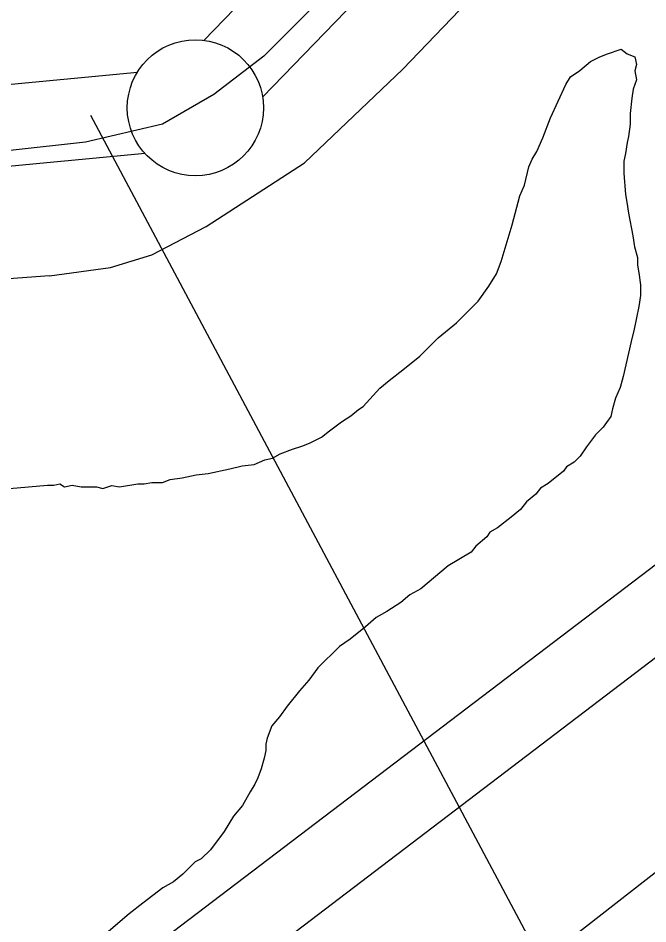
# Model space of a CAD drawing. Extents: x 3297753 to 3335611, y 652252 to 677623.
# Drawn here: x 3315616.6 to 3315847.9, y 660150.8 to 660483.6 of the extents above; entities that cross this region are included whole.
import ezdxf

# ---------------------------------------------------------------- set-up
doc = ezdxf.new("R2010")
doc.units = 0
for name, color, linetype in [('V-FLOD-BASE', 7, 'Continuous'), ('V-LEVE-TOET', 7, 'Continuous'), ('V-RIVR-EDGE', 7, 'Continuous'), ('V-RIVR-RANG', 7, 'Continuous'), ('V-SITE-VEGE', 7, 'Continuous'), ('V-SURV-LINE', 7, 'Continuous'), ('V-TOPO-MAJR', 7, 'Continuous'), ('V-TOPO-MINR', 7, 'Continuous')]:
    doc.layers.add(name, color=color, linetype=linetype)

msp = doc.modelspace()

# ---------------------------------------------------------------- linework, layer by layer
at = {"layer": 'V-FLOD-BASE'}
msp.add_lwpolyline([(3316674.14, 661265.47), (3316565.33, 661220.83), (3316432.43, 661161.1), (3316376.97, 661134.6), (3316345.04, 661114.31), (3316312.05, 661088.79), (3316268.03, 661045.02), (3316154.84, 660928.8), (3316046.88, 660815.7), (3315945.75, 660714.08), (3315862.43, 660628.08), (3315782.25, 660545.22), (3315706.79, 660469.65), (3315688.46, 660455.59), (3315669.62, 660444.67), (3315641.38, 660437.96), (3315613.68, 660434.9), (3315590.41, 660432.45)], dxfattribs=at)
at = {"layer": 'V-LEVE-TOET'}
for points in [[(3315628.07, 660388.92), (3315650.55, 660391.99), (3315665.72, 660396.66), (3315685.6, 660407.05), (3315721.72, 660430.47), (3315757.87, 660464.86), (3315820.24, 660530.01), (3315888.37, 660602.45), (3315970.64, 660685.32), (3316057.63, 660774.96), (3316133.61, 660852.61), (3316233.19, 660959.46), (3316300.79, 661026.69), (3316346.37, 661068.37), (3316390.87, 661099.6), (3316437.97, 661124.55), (3316547.84, 661174.42), (3316684.49, 661233.58)], [(3315628.07, 660388.92), (3315556.65, 660383.64), (3315459.11, 660376.02), (3315303.42, 660363.9), (3315216.76, 660358.17), (3315177.93, 660348.79), (3315125.89, 660323.76), (3315061.19, 660277.22), (3314977.09, 660212.51), (3314914.91, 660160.18), (3314894.54, 660135.32), (3314882.42, 660109.14), (3314809, 660079.85)]]:
    msp.add_lwpolyline(points, dxfattribs=at)
at = {"layer": 'V-RIVR-EDGE'}
msp.add_spline([(3319472.94, 662096.79), (3319451.36, 662084.83), (3319431.44, 662073.27), (3319412.76, 662065.44), (3319386.64, 662059.7), (3319355.13, 662056.05), (3319321.53, 662047.43), (3319286.69, 662035.91), (3319261.79, 662024.37), (3319253.91, 662022.31), (3319243.96, 662022.34), (3319236.91, 662020.28), (3319220.3, 662007.06), (3319214.06, 661999.2), (3319197.88, 661992.61), (3319174.65, 661985.21), (3319135.25, 661974.53), (3319095.84, 661962.6), (3319061.83, 661950.67), (3319035.69, 661940.78), (3319017.02, 661932.54), (3319004.15, 661925.11), (3318977.6, 661914.4), (3318949.4, 661908.67), (3318929.07, 661903.33), (3318893.41, 661894.3), (3318836.17, 661878.69), (3318802.16, 661869.66), (3318784.32, 661864.31), (3318761.1, 661859.4), (3318735.37, 661848.27), (3318707.16, 661836.32), (3318683.94, 661831.82), (3318667.77, 661829.78), (3318647.86, 661824.86), (3318612.18, 661812.51), (3318583.56, 661801.39), (3318550.78, 661789.45), (3318517.19, 661780.83), (3318486.91, 661770.55), (3318459.1, 661757.77), (3318437.11, 661748.7), (3318401.09, 661732.56), (3318376.27, 661719.66), (3318350.33, 661712.4), (3318322.69, 661702.89), (3318295.62, 661690.56), (3318275.88, 661686.66), (3318257.84, 661681.07), (3318243.73, 661673.22), (3318214.4, 661661.46), (3318180.55, 661645.76), (3318148.4, 661630.07), (3318131.47, 661619.4), (3318111.14, 661604.8), (3318079.51, 661575.01), (3318056.38, 661560.42), (3318032.66, 661542.45), (3318016.3, 661532.35), (3317961.53, 661489.66), (3317862.74, 661415.52), (3317830, 661391.93), (3317829.43, 661388.56), (3317827.16, 661382.93), (3317810.8, 661375.64), (3317785.97, 661359.92), (3317761.13, 661342.52), (3317743.62, 661322.84), (3317726.09, 661300.91), (3317708.57, 661278.97), (3317696.72, 661270.55), (3317673.58, 661255.39), (3317601.32, 661201.48), (3317560.67, 661171.71), (3317529.07, 661153.2), (3317513.82, 661140.27), (3317483.9, 661117.24), (3317464.15, 661105.46), (3317423.52, 661083.02), (3317409.43, 661079.11), (3317401.54, 661079.13), (3317375.02, 661065.67), (3317364.3, 661058.94), (3317348.5, 661051.09), (3317330.46, 661046.62), (3317307.32, 661033.16), (3317289.27, 661024.75), (3317263.88, 661012.42), (3317240.77, 661008.53), (3317230.05, 661004.05), (3317228.35, 661000.11), (3317221.59, 660998.43), (3317196.21, 660991.17), (3317170.27, 660981.66), (3317149.41, 660978.33), (3317103.16, 660960.97), (3317073.27, 660949.78), (3317034.34, 660929.59), (3316995.97, 660909.96), (3316948.02, 660886.98), (3316914.74, 660873.53), (3316885.97, 660860.65), (3316880.89, 660856.15), (3316871.29, 660848.28), (3316865.65, 660846.61), (3316855.51, 660846.63), (3316850.44, 660846.65), (3316844.22, 660840.46), (3316839.71, 660839.91), (3316835.77, 660840.48), (3316830.69, 660836.55), (3316818.84, 660828.69), (3316813.76, 660828.14), (3316808.13, 660827.03), (3316803.62, 660827.04), (3316796.84, 660818.6), (3316784.98, 660809.62), (3316774.82, 660802.88), (3316771.42, 660796.13), (3316765.18, 660779.24), (3316755.55, 660759.54), (3316745.94, 660744.35), (3316732.38, 660728.61), (3316712.63, 660717.95), (3316683.85, 660703.37), (3316676.52, 660701.13), (3316664.67, 660695.53), (3316651.68, 660680.34), (3316633.05, 660666.87), (3316616.12, 660656.2), (3316590.15, 660637.11), (3316544.42, 660603.41), (3316510, 660580.96), (3316472.73, 660551.75), (3316428.71, 660523.12), (3316390.32, 660495.6), (3316363.8, 660477.64), (3316349.69, 660469.78), (3316341.23, 660464.73), (3316335.03, 660464.75), (3316325.45, 660464.77), (3316313.61, 660461.42), (3316289.93, 660456.97), (3316257.21, 660443.53), (3316237.47, 660436.25), (3316207.01, 660423.93), (3316177.1, 660405.41), (3316154.53, 660393.07), (3316131.95, 660375.09), (3316110.5, 660362.19), (3316095.27, 660353.21), (3316080.02, 660338.03), (3316051.22, 660312.74), (3316013.92, 660270.58), (3315988.5, 660245.84), (3315960.26, 660217.18), (3315939.93, 660200.89), (3315925.81, 660185.14), (3315911.13, 660173.91), (3315895.32, 660159.86), (3315882.88, 660145.8), (3315867.63, 660130.06), (3315849.01, 660119.97), (3315837.71, 660109.29), (3315808.9, 660080.06), (3315786.88, 660062.08), (3315758.09, 660038.49), (3315733.81, 660018.83), (3315725.32, 660002.51), (3315692.01, 659976.67), (3315659.82, 659949.14), (3315603.36, 659904.2), (3315571.16, 659873.28), (3315569.47, 659873.29), (3315558.76, 659868.81), (3315547.47, 659863.2), (3315527.7, 659844.09), (3315506.25, 659828.37), (3315477.47, 659812.1), (3315461.12, 659805.94), (3315440.8, 659793.59), (3315429.5, 659781.79), (3315402.4, 659758.19), (3315361.76, 659731.8), (3315304.2, 659696.45), (3315255.66, 659666.7), (3315169.91, 659624.65), (3315140.01, 659611.76), (3315123.65, 659603.35), (3315098.82, 659588.76), (3315044.63, 659551.14), (3314989.87, 659507.33), (3314954.29, 659474.73), (3314933.97, 659462.39), (3314926.06, 659452.83), (3314915.88, 659440.45), (3314897.81, 659423.59), (3314866.75, 659396.06), (3314844.73, 659376.39), (3314848.66, 659370.75), (3314824.95, 659355.03), (3314801.82, 659342.69), (3314762.32, 659320.81), (3314730.16, 659303.42), (3314710.97, 659290.51), (3314664.68, 659256.25), (3314628.56, 659235.49), (3314603.16, 659218.09), (3314584.55, 659209.68), (3314564.82, 659208.04), (3314555.8, 659204.68), (3314546.76, 659196.25), (3314528.11, 659174.88), (3314492.47, 659118.62), (3314473.82, 659095), (3314450.67, 659074.77), (3314428.65, 659060.18), (3314423, 659054.56), (3314416.22, 659044.43), (3314398.14, 659027.57), (3314375.56, 659007.9), (3314366.53, 659005.11), (3314353.57, 659002.32), (3314347.36, 658997.27), (3314346.77, 658988.82), (3314351.26, 658983.17), (3314350.68, 658974.16), (3314342.76, 658961.78), (3314329.22, 658955.05), (3314311.71, 658940.44), (3314310, 658930.31), (3314294.2, 658921.89), (3314283.48, 658914.59), (3314276.12, 658903.91), (3314272.72, 658896.02), (3314237.73, 658871.32), (3314206.69, 658853.36), (3314198.23, 658851.13), (3314192.03, 658850.58), (3314180.19, 658846.1), (3314172.28, 658836.54), (3314164.36, 658823.6), (3314142.35, 658810.13), (3314120.89, 658792.72), (3314097.19, 658778.69), (3314086.46, 658769.14), (3314082.5, 658762.95), (3314080.22, 658754.5), (3314072.33, 658750.01), (3314036.79, 658734.32), (3314006.33, 658722), (3313997.3, 658716.39), (3313939.72, 658673.71), (3313888.34, 658634.95), (3313863.5, 658615.29), (3313820.61, 658586.66), (3313772.64, 658558.04), (3313732, 658532.78), (3313718.46, 658524.37), (3313711.13, 658521.57), (3313702.68, 658521.59), (3313693.09, 658518.79), (3313674.48, 658511.51), (3313646.82, 658494.68), (3313626.5, 658478.95), (3313619.73, 658475.02), (3313610.12, 658464.34), (3313605.01, 658449.14), (3313597.11, 658444.65), (3313577.92, 658428.92), (3313554.76, 658407.56), (3313537.8, 658387.32), (3313525.35, 658364.25), (3313506.11, 658331.61), (3313489.72, 658309.68)], degree=3, dxfattribs=at)
at = {"layer": 'V-RIVR-RANG'}
msp.add_line((3315643.11, 660447.97), (3316207.48, 659388.97), dxfattribs=at)
at = {"layer": 'V-SITE-VEGE'}
for points in [[(3315639.78, 660311.39), (3315645.4, 660311.38), (3315647.65, 660310.81), (3315651.02, 660311.92), (3315653.83, 660311.35), (3315660.58, 660312.46), (3315662.83, 660312.45), (3315665.64, 660313.01), (3315669.57, 660312.99), (3315672.39, 660314.11), (3315676.88, 660314.66), (3315681.94, 660315.77), (3315686.44, 660316.32), (3315694.31, 660317.98), (3315698.81, 660319.1), (3315703.31, 660319.65), (3315707.25, 660321.32), (3315710.06, 660321.88), (3315712.87, 660323.55), (3315717.37, 660325.23), (3315720.75, 660326.34), (3315723.56, 660327.46), (3315728.06, 660329.69), (3315730.88, 660331.93), (3315735.38, 660335.29), (3315738.76, 660337.53), (3315741.58, 660339.77), (3315743.27, 660340.89), (3315749.46, 660347.62), (3315752.85, 660350.42), (3315757.92, 660354.34), (3315764.11, 660359.38), (3315770.87, 660366.1), (3315777.63, 660371.7), (3315785.52, 660379.55), (3315789.47, 660385.16), (3315792.29, 660389.65), (3315793.99, 660394.14), (3315797.96, 660407.61), (3315800.8, 660418.29), (3315802.5, 660422.21), (3315804.2, 660428.95), (3315805.33, 660431.76), (3315807.03, 660434.56), (3315809.29, 660439.62), (3315812.12, 660446.92), (3315817.77, 660459.26), (3315819.47, 660462.07), (3315822.84, 660464.31), (3315826.79, 660467.67), (3315830.16, 660469.34), (3315832.98, 660470.46), (3315838.04, 660472.13), (3315840.28, 660470.44), (3315843.09, 660469.31), (3315843.64, 660466.5), (3315843.07, 660464.25), (3315843.63, 660460.88), (3315842.49, 660457.51), (3315841.92, 660454.14)], [(3315841.92, 660454.14), (3315841.35, 660448.52), (3315841.33, 660444.58), (3315840.76, 660440.09), (3315840.19, 660437.84), (3315839.62, 660433.91), (3315839.05, 660431.1), (3315839.04, 660426.61), (3315839.58, 660418.74), (3315840.13, 660415.93), (3315840.68, 660411.99), (3315842.35, 660403.56), (3315842.9, 660399.62), (3315844.01, 660395.69), (3315844, 660392.88), (3315844.56, 660390.07), (3315845.11, 660385.57), (3315845.09, 660381.64), (3315844.52, 660377.7), (3315842.81, 660369.28), (3315841.68, 660364.79), (3315838.83, 660351.87), (3315837.7, 660347.94), (3315836, 660344.01), (3315834.87, 660340.08), (3315834.29, 660337.27), (3315832.6, 660335.03), (3315831.48, 660333.34), (3315828.66, 660330.54), (3315825.27, 660326.06), (3315823.02, 660322.69), (3315820.76, 660320.45), (3315817.95, 660318.77), (3315816.82, 660317.09), (3315811.19, 660312.61), (3315808.37, 660310.93), (3315806.68, 660308.68), (3315803.3, 660305.88), (3315801.05, 660303.08), (3315797.67, 660300.28), (3315792.6, 660296.36), (3315789.78, 660294.68), (3315788.66, 660293), (3315784.71, 660289.64), (3315783.02, 660287.4), (3315774.57, 660282.36), (3315764.44, 660273.96), (3315760.5, 660271.72), (3315757.12, 660268.92), (3315752.05, 660265.56), (3315748.11, 660263.33), (3315744.17, 660259.96), (3315738.54, 660255.48), (3315734.6, 660252.69), (3315726.71, 660244.84), (3315723.32, 660240.35), (3315719.94, 660236.43), (3315715.43, 660230.82), (3315712.61, 660226.9), (3315709.79, 660223.53), (3315708.09, 660219.04), (3315707.52, 660216.79), (3315707.52, 660214.55), (3315706.95, 660211.74), (3315705.81, 660207.81), (3315704.68, 660204.44), (3315703.55, 660202.19), (3315701.85, 660199.39), (3315699.03, 660194.34), (3315695.65, 660190.41), (3315692.26, 660184.8), (3315687.19, 660178.07), (3315683.8, 660174.71), (3315681.55, 660173.59), (3315677.05, 660169.11), (3315673.67, 660166.31), (3315669.72, 660164.07), (3315662.41, 660158.47), (3315657.34, 660154.55), (3315648.89, 660147.27)], [(3315131.65, 660254.91), (3315180.12, 660278.01), (3315250.47, 660305.81), (3315296.35, 660317.46), (3315373.79, 660328.6), (3315421.46, 660329.66), (3315451.77, 660322.14), (3315483.25, 660312.44), (3315526.31, 660307.87), (3315578.46, 660307.67), (3315627.42, 660311.98), (3315629.67, 660311.98), (3315631.92, 660312.54), (3315633.6, 660311.41), (3315636.41, 660311.96), (3315639.78, 660311.39)]]:
    msp.add_lwpolyline(points, dxfattribs=at)
at = {"layer": 'V-SURV-LINE'}
for points in [[(3315684.81, 660475.43), (3316290.97, 661101.5)], [(3316312.53, 661080.64), (3315706.37, 660454.57)], [(3315242.93, 660424.05), (3315660.39, 660463.69)], [(3315663.23, 660433.82), (3315245.77, 660394.19)]]:
    msp.add_lwpolyline(points, dxfattribs=at)
msp.add_circle((3315681.69, 660450.64), 25, dxfattribs=at)
at = {"layer": 'V-TOPO-MAJR'}
msp.add_lwpolyline([(3316221.03, 660564.65), (3315545.19, 660050.47), (3315529.9, 660036.32), (3315523.02, 660030.17), (3315516, 660024.19), (3315508.77, 660018.47), (3315501.4, 660012.92), (3315022.88, 659623.25), (3314997.3, 659603.95), (3314971.52, 659584.94), (3314945.43, 659566.36), (3314919.13, 659548.06), (3314892.72, 659529.92), (3314866.35, 659511.71), (3314840.07, 659493.39), (3314813.83, 659474.99), (3314449.83, 659218.59), (3314385.65, 659170.92), (3314323.18, 659121.21)], dxfattribs=at)
at = {"layer": 'V-TOPO-MINR'}
for points in [[(3316205.9, 660519.32), (3315620.59, 660073.28), (3315615.83, 660067.99), (3315572.39, 660021.67), (3315553.47, 660001.91), (3315534.29, 659982.42), (3315514.7, 659963.34), (3315494.84, 659944.52), (3315474.52, 659926.21), (3315453.87, 659908.3), (3315432.72, 659890.99), (3315411.22, 659874.08), (3315409.07, 659872.44), (3315386.17, 659855.12), (3315363.16, 659837.94), (3315339.99, 659820.98), (3315316.72, 659804.17), (3315165.54, 659696.04)], [(3316262.86, 660491.57), (3315595.35, 659970.44), (3315593.1, 659968.04), (3315590.79, 659965.69), (3315588.38, 659963.43), (3315585.91, 659961.26), (3315583.33, 659959.21), (3315580.7, 659957.23), (3315563.66, 659945.1), (3315558.78, 659941.64), (3315553.89, 659938.19), (3315548.98, 659934.76), (3315544.06, 659931.35), (3315304.72, 659766.2), (3315234.66, 659717.75), (3315164.67, 659669.2)]]:
    msp.add_lwpolyline(points, dxfattribs=at)

doc.saveas('drawing.dxf')
